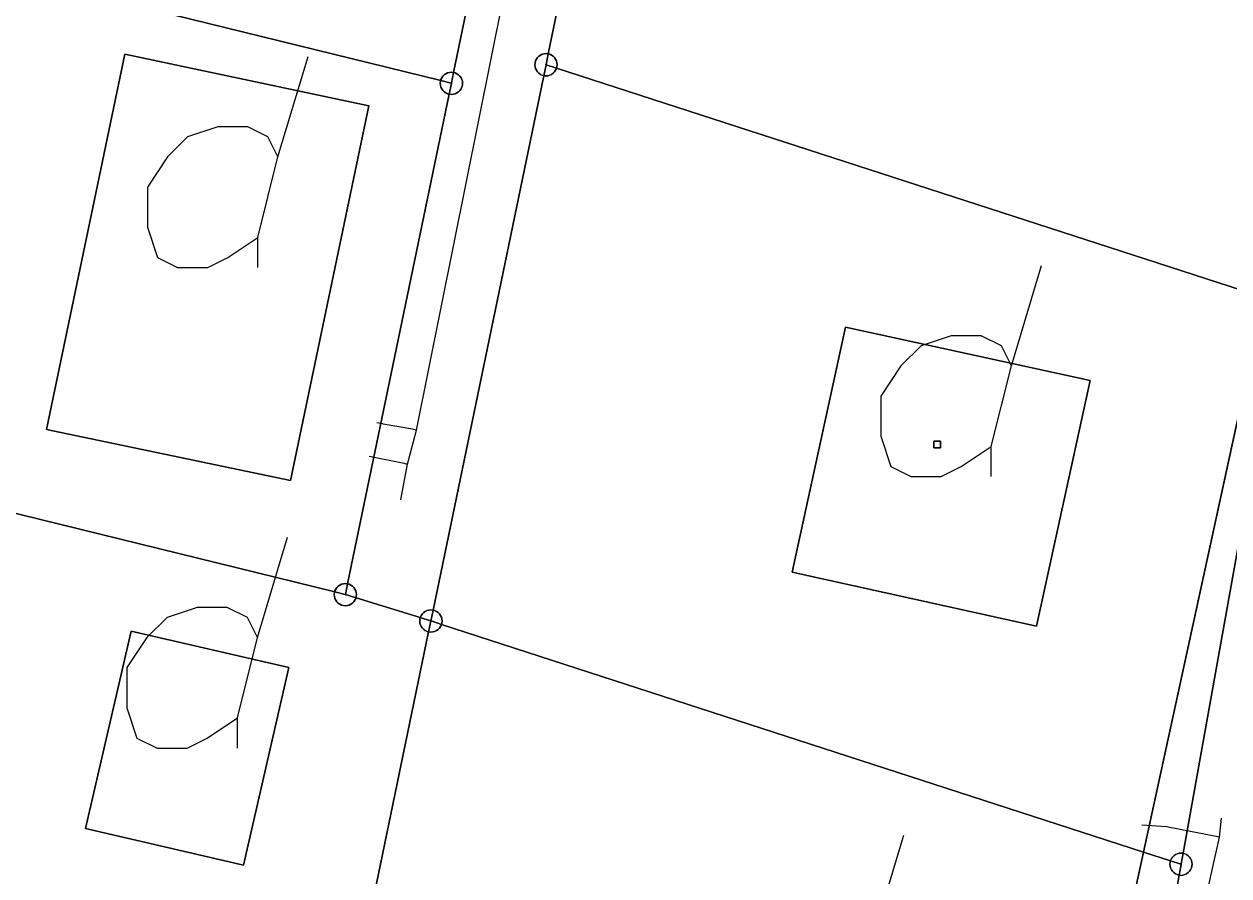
# Model space of a CAD drawing. Extents: x -645676 to -642474, y -1077513 to -1072613.
# Drawn here: x -644153.7 to -644099.7, y -1074868.2 to -1074830 of the extents above; entities that cross this region are included whole.
import ezdxf

# ---------------------------------------------------------------- set-up
doc = ezdxf.new("R2010")
doc.units = 0
for name, color, linetype in [('KN', 7, 'Continuous'), ('KULTURY_STAV', 7, 'Continuous'), ('KULTURY_ZNACKY', 7, 'Continuous'), ('PLYNOVOD', 7, 'Continuous')]:
    doc.layers.add(name, color=color, linetype=linetype)

# ---------------------------------------------------------------- blocks, each defined once
blk = doc.blocks.new('$431')
blk.add_line((0.63, 0.99), (0.9, 1.89))
blk.add_lwpolyline([(0.45, 0), (0.45, 0.27), (0.63, 0.99), (0.54, 1.17), (0.36, 1.26), (0.09, 1.26), (-0.18, 1.17), (-0.36, 0.99), (-0.54, 0.72), (-0.54, 0.36), (-0.45, 0.09), (-0.27, 0), (0, 0), (0.18, 0.09), (0.45, 0.27)])

msp = doc.modelspace()

# ---------------------------------------------------------------- linework, layer by layer
at = {"layer": 'KN'}
for points in [[(-644157.38, -1074798.41), (-644128.9, -1074805.43), (-644134.45, -1074832.18), (-644134.46, -1074832.18), (-644134.55, -1074832.17), (-644134.64, -1074832.18), (-644134.72, -1074832.2), (-644134.8, -1074832.24), (-644134.87, -1074832.29), (-644134.93, -1074832.35), (-644134.98, -1074832.42), (-644135.02, -1074832.5), (-644135.03, -1074832.55), (-644163.1, -1074825.65)], [(-644125.14, -1074806.93), (-644130.21, -1074831.35), (-644130.22, -1074831.35), (-644130.31, -1074831.34), (-644130.4, -1074831.35), (-644130.48, -1074831.37), (-644130.56, -1074831.41), (-644130.63, -1074831.46), (-644130.69, -1074831.52), (-644130.74, -1074831.59), (-644130.78, -1074831.67), (-644130.8, -1074831.75), (-644130.81, -1074831.84), (-644130.8, -1074831.93), (-644130.78, -1074832.01), (-644130.74, -1074832.09), (-644130.69, -1074832.16), (-644130.63, -1074832.22), (-644130.56, -1074832.27), (-644130.48, -1074832.31), (-644130.41, -1074832.33), (-644135.37, -1074856.26), (-644135.38, -1074856.26), (-644135.47, -1074856.25), (-644135.56, -1074856.26), (-644135.64, -1074856.28), (-644135.72, -1074856.32), (-644135.79, -1074856.37), (-644135.85, -1074856.43), (-644135.9, -1074856.5), (-644135.94, -1074856.58), (-644135.95, -1074856.6), (-644138.82, -1074855.72), (-644138.81, -1074855.66), (-644138.8, -1074855.57), (-644138.81, -1074855.48), (-644138.83, -1074855.4), (-644138.87, -1074855.32), (-644138.92, -1074855.25), (-644138.98, -1074855.19), (-644139.05, -1074855.14), (-644139.13, -1074855.1), (-644139.2, -1074855.08), (-644134.65, -1074833.16), (-644134.64, -1074833.16), (-644134.55, -1074833.17), (-644134.46, -1074833.16), (-644134.38, -1074833.14), (-644134.3, -1074833.1), (-644134.23, -1074833.05), (-644134.17, -1074832.99), (-644134.12, -1074832.92), (-644134.08, -1074832.84), (-644134.06, -1074832.76), (-644134.05, -1074832.67), (-644134.06, -1074832.58), (-644134.08, -1074832.5), (-644134.12, -1074832.42), (-644134.17, -1074832.35), (-644134.23, -1074832.29), (-644134.3, -1074832.24), (-644134.38, -1074832.2), (-644134.45, -1074832.18), (-644128.9, -1074805.43)], [(-644092.83, -1074817.88), (-644098.02, -1074841.78), (-644098.04, -1074841.78), (-644098.13, -1074841.77), (-644098.22, -1074841.78), (-644098.3, -1074841.8), (-644098.38, -1074841.84), (-644098.45, -1074841.89), (-644098.51, -1074841.95), (-644098.56, -1074842.02), (-644098.6, -1074842.1), (-644098.6, -1074842.12), (-644129.84, -1074831.99), (-644129.82, -1074831.93), (-644129.81, -1074831.84), (-644129.82, -1074831.75), (-644129.84, -1074831.67), (-644129.88, -1074831.59), (-644129.93, -1074831.52), (-644129.99, -1074831.46), (-644130.06, -1074831.41), (-644130.14, -1074831.37), (-644130.21, -1074831.35), (-644125.14, -1074806.93)], [(-644163.1, -1074825.65), (-644135.03, -1074832.55), (-644135.04, -1074832.58), (-644135.05, -1074832.67), (-644135.04, -1074832.76), (-644135.02, -1074832.84), (-644134.98, -1074832.92), (-644134.93, -1074832.99), (-644134.87, -1074833.05), (-644134.8, -1074833.1), (-644134.72, -1074833.14), (-644134.65, -1074833.16), (-644139.2, -1074855.08), (-644139.21, -1074855.08), (-644139.3, -1074855.07), (-644139.39, -1074855.08), (-644139.47, -1074855.1), (-644139.55, -1074855.14), (-644139.62, -1074855.19), (-644139.68, -1074855.25), (-644139.73, -1074855.32), (-644139.77, -1074855.4), (-644139.78, -1074855.45), (-644167.92, -1074848.53)], [(-644098.24, -1074842.76), (-644103.54, -1074867.1), (-644135, -1074856.9), (-644134.98, -1074856.84), (-644134.97, -1074856.75), (-644134.98, -1074856.66), (-644135, -1074856.58), (-644135.04, -1074856.5), (-644135.09, -1074856.43), (-644135.15, -1074856.37), (-644135.22, -1074856.32), (-644135.3, -1074856.28), (-644135.37, -1074856.26), (-644130.41, -1074832.33), (-644130.4, -1074832.33), (-644130.31, -1074832.34), (-644130.22, -1074832.33), (-644130.14, -1074832.31), (-644130.06, -1074832.27), (-644129.99, -1074832.22), (-644129.93, -1074832.16), (-644129.88, -1074832.09), (-644129.84, -1074832.01), (-644129.84, -1074831.99), (-644098.6, -1074842.12)], [(-644130.31, -1074831.83), (-644130.31, -1074831.84), (-644130.31, -1074831.85), (-644130.32, -1074831.85), (-644130.32, -1074831.84), (-644130.32, -1074831.83), (-644130.31, -1074831.83)], [(-644130.3, -1074831.84), (-644130.31, -1074831.84), (-644130.31, -1074831.83), (-644130.3, -1074831.83), (-644130.3, -1074831.84)], [(-644134.55, -1074832.66), (-644134.55, -1074832.67), (-644134.56, -1074832.67), (-644134.56, -1074832.66), (-644134.55, -1074832.66)], [(-644134.55, -1074832.68), (-644134.55, -1074832.67), (-644134.55, -1074832.66), (-644134.54, -1074832.66), (-644134.54, -1074832.67), (-644134.54, -1074832.68), (-644134.55, -1074832.68)], [(-644097.44, -1074843.01), (-644101.77, -1074867.15), (-644101.86, -1074867.14), (-644101.95, -1074867.15), (-644102.03, -1074867.17), (-644102.11, -1074867.21), (-644102.18, -1074867.26), (-644102.24, -1074867.32), (-644102.29, -1074867.39), (-644102.33, -1074867.47), (-644102.33, -1074867.49), (-644103.54, -1074867.1), (-644098.24, -1074842.76)], [(-644106.23, -1074892.29), (-644101.95, -1074868.13), (-644101.86, -1074868.14), (-644101.77, -1074868.13), (-644101.69, -1074868.11), (-644101.61, -1074868.07), (-644101.54, -1074868.02), (-644101.48, -1074867.96), (-644101.43, -1074867.89), (-644101.39, -1074867.81), (-644101.37, -1074867.73), (-644101.36, -1074867.64), (-644101.37, -1074867.55), (-644101.39, -1074867.47), (-644101.43, -1074867.39), (-644101.48, -1074867.32), (-644101.54, -1074867.26), (-644101.61, -1074867.21), (-644101.69, -1074867.17), (-644101.77, -1074867.15), (-644097.44, -1074843.01)], [(-644167.92, -1074848.53), (-644139.78, -1074855.45), (-644139.79, -1074855.48), (-644139.8, -1074855.57), (-644139.79, -1074855.66), (-644139.77, -1074855.74), (-644139.73, -1074855.82), (-644139.68, -1074855.89), (-644139.62, -1074855.95), (-644139.55, -1074856), (-644139.47, -1074856.04), (-644139.39, -1074856.06), (-644139.3, -1074856.07), (-644139.21, -1074856.06), (-644139.13, -1074856.04), (-644139.05, -1074856), (-644138.98, -1074855.95), (-644138.92, -1074855.89), (-644138.87, -1074855.82), (-644138.83, -1074855.74), (-644138.82, -1074855.72), (-644135.95, -1074856.6), (-644135.96, -1074856.66), (-644135.97, -1074856.75), (-644135.96, -1074856.84), (-644135.94, -1074856.92), (-644135.9, -1074857), (-644135.85, -1074857.07), (-644135.79, -1074857.13), (-644135.72, -1074857.18), (-644135.64, -1074857.22), (-644135.57, -1074857.24), (-644140.63, -1074881.65)], [(-644139.3, -1074855.56), (-644139.3, -1074855.57), (-644139.31, -1074855.57), (-644139.31, -1074855.56), (-644139.3, -1074855.56)], [(-644139.29, -1074855.57), (-644139.3, -1074855.57), (-644139.3, -1074855.56), (-644139.29, -1074855.56), (-644139.29, -1074855.57)], [(-644135.47, -1074856.74), (-644135.47, -1074856.75), (-644135.48, -1074856.75), (-644135.48, -1074856.74), (-644135.47, -1074856.74)], [(-644135.46, -1074856.75), (-644135.47, -1074856.75), (-644135.47, -1074856.74), (-644135.46, -1074856.74), (-644135.46, -1074856.75)], [(-644108.84, -1074891.44), (-644103.54, -1074867.1), (-644102.33, -1074867.49), (-644102.35, -1074867.55), (-644102.36, -1074867.64), (-644102.35, -1074867.73), (-644102.33, -1074867.81), (-644102.29, -1074867.89), (-644102.24, -1074867.96), (-644102.18, -1074868.02), (-644102.11, -1074868.07), (-644102.03, -1074868.11), (-644101.95, -1074868.13), (-644106.23, -1074892.29)], [(-644101.86, -1074867.63), (-644101.86, -1074867.64), (-644101.87, -1074867.64), (-644101.87, -1074867.63), (-644101.86, -1074867.63)], [(-644101.86, -1074867.65), (-644101.86, -1074867.64), (-644101.86, -1074867.63), (-644101.85, -1074867.63), (-644101.85, -1074867.64), (-644101.85, -1074867.65), (-644101.86, -1074867.65)]]:
    msp.add_lwpolyline(points, dxfattribs=at)
for points in [[(-644138.25, -1074833.68), (-644141.76, -1074850.46), (-644152.69, -1074848.18), (-644149.18, -1074831.37)], [(-644138.25, -1074833.68), (-644149.18, -1074831.37), (-644152.69, -1074848.18), (-644141.76, -1074850.46)], [(-644130.21, -1074831.35), (-644130.31, -1074831.83), (-644130.32, -1074831.83), (-644130.32, -1074831.84), (-644130.32, -1074831.85), (-644130.31, -1074831.85), (-644130.41, -1074832.33), (-644130.48, -1074832.31), (-644130.56, -1074832.27), (-644130.63, -1074832.22), (-644130.69, -1074832.16), (-644130.74, -1074832.09), (-644130.78, -1074832.01), (-644130.8, -1074831.93), (-644130.81, -1074831.84), (-644130.8, -1074831.75), (-644130.78, -1074831.67), (-644130.74, -1074831.59), (-644130.69, -1074831.52), (-644130.63, -1074831.46), (-644130.56, -1074831.41), (-644130.48, -1074831.37), (-644130.4, -1074831.35), (-644130.31, -1074831.34), (-644130.22, -1074831.35)], [(-644129.84, -1074831.99), (-644130.3, -1074831.84), (-644130.3, -1074831.83), (-644130.31, -1074831.83), (-644130.21, -1074831.35), (-644130.14, -1074831.37), (-644130.06, -1074831.41), (-644129.99, -1074831.46), (-644129.93, -1074831.52), (-644129.88, -1074831.59), (-644129.84, -1074831.67), (-644129.82, -1074831.75), (-644129.81, -1074831.84), (-644129.82, -1074831.93)], [(-644129.84, -1074831.99), (-644129.84, -1074832.01), (-644129.88, -1074832.09), (-644129.93, -1074832.16), (-644129.99, -1074832.22), (-644130.06, -1074832.27), (-644130.14, -1074832.31), (-644130.22, -1074832.33), (-644130.31, -1074832.34), (-644130.4, -1074832.33), (-644130.41, -1074832.33), (-644130.31, -1074831.85), (-644130.3, -1074831.85), (-644130.3, -1074831.84)], [(-644130.3, -1074831.84), (-644130.3, -1074831.85), (-644130.31, -1074831.85), (-644130.31, -1074831.84)], [(-644134.45, -1074832.18), (-644134.55, -1074832.66), (-644134.56, -1074832.66), (-644134.56, -1074832.67), (-644135.03, -1074832.55), (-644135.02, -1074832.5), (-644134.98, -1074832.42), (-644134.93, -1074832.35), (-644134.87, -1074832.29), (-644134.8, -1074832.24), (-644134.72, -1074832.2), (-644134.64, -1074832.18), (-644134.55, -1074832.17), (-644134.46, -1074832.18)], [(-644134.65, -1074833.16), (-644134.55, -1074832.68), (-644134.54, -1074832.68), (-644134.54, -1074832.67), (-644134.54, -1074832.66), (-644134.55, -1074832.66), (-644134.45, -1074832.18), (-644134.38, -1074832.2), (-644134.3, -1074832.24), (-644134.23, -1074832.29), (-644134.17, -1074832.35), (-644134.12, -1074832.42), (-644134.08, -1074832.5), (-644134.06, -1074832.58), (-644134.05, -1074832.67), (-644134.06, -1074832.76), (-644134.08, -1074832.84), (-644134.12, -1074832.92), (-644134.17, -1074832.99), (-644134.23, -1074833.05), (-644134.3, -1074833.1), (-644134.38, -1074833.14), (-644134.46, -1074833.16), (-644134.55, -1074833.17), (-644134.64, -1074833.16)], [(-644134.56, -1074832.67), (-644134.56, -1074832.68), (-644134.55, -1074832.68), (-644134.65, -1074833.16), (-644134.72, -1074833.14), (-644134.8, -1074833.1), (-644134.87, -1074833.05), (-644134.93, -1074832.99), (-644134.98, -1074832.92), (-644135.02, -1074832.84), (-644135.04, -1074832.76), (-644135.05, -1074832.67), (-644135.04, -1074832.58), (-644135.03, -1074832.55)], [(-644134.55, -1074832.67), (-644134.55, -1074832.68), (-644134.56, -1074832.68), (-644134.56, -1074832.67)], [(-644105.93, -1074845.98), (-644108.33, -1074856.98), (-644119.28, -1074854.56), (-644116.89, -1074843.59)], [(-644105.93, -1074845.98), (-644116.89, -1074843.59), (-644119.28, -1074854.56), (-644108.33, -1074856.98)], [(-644112.64, -1074849), (-644112.94, -1074849), (-644112.94, -1074848.7), (-644112.64, -1074848.7)], [(-644112.64, -1074849), (-644112.64, -1074848.7), (-644112.94, -1074848.7), (-644112.94, -1074849)], [(-644139.2, -1074855.08), (-644139.3, -1074855.56), (-644139.31, -1074855.56), (-644139.31, -1074855.57), (-644139.78, -1074855.45), (-644139.77, -1074855.4), (-644139.73, -1074855.32), (-644139.68, -1074855.25), (-644139.62, -1074855.19), (-644139.55, -1074855.14), (-644139.47, -1074855.1), (-644139.39, -1074855.08), (-644139.3, -1074855.07), (-644139.21, -1074855.08)], [(-644138.82, -1074855.72), (-644139.29, -1074855.57), (-644139.29, -1074855.56), (-644139.3, -1074855.56), (-644139.2, -1074855.08), (-644139.13, -1074855.1), (-644139.05, -1074855.14), (-644138.98, -1074855.19), (-644138.92, -1074855.25), (-644138.87, -1074855.32), (-644138.83, -1074855.4), (-644138.81, -1074855.48), (-644138.8, -1074855.57), (-644138.81, -1074855.66)], [(-644139.31, -1074855.57), (-644139.31, -1074855.58), (-644139.3, -1074855.58), (-644139.29, -1074855.58), (-644139.29, -1074855.57), (-644138.82, -1074855.72), (-644138.83, -1074855.74), (-644138.87, -1074855.82), (-644138.92, -1074855.89), (-644138.98, -1074855.95), (-644139.05, -1074856), (-644139.13, -1074856.04), (-644139.21, -1074856.06), (-644139.3, -1074856.07), (-644139.39, -1074856.06), (-644139.47, -1074856.04), (-644139.55, -1074856), (-644139.62, -1074855.95), (-644139.68, -1074855.89), (-644139.73, -1074855.82), (-644139.77, -1074855.74), (-644139.79, -1074855.66), (-644139.8, -1074855.57), (-644139.79, -1074855.48), (-644139.78, -1074855.45)], [(-644139.3, -1074855.57), (-644139.29, -1074855.57), (-644139.29, -1074855.58), (-644139.3, -1074855.58), (-644139.31, -1074855.58), (-644139.31, -1074855.57)], [(-644135.37, -1074856.26), (-644135.43, -1074856.55), (-644135.47, -1074856.74), (-644135.48, -1074856.74), (-644135.48, -1074856.75), (-644135.95, -1074856.6), (-644135.94, -1074856.58), (-644135.9, -1074856.5), (-644135.85, -1074856.43), (-644135.79, -1074856.37), (-644135.72, -1074856.32), (-644135.64, -1074856.28), (-644135.56, -1074856.26), (-644135.47, -1074856.25), (-644135.38, -1074856.26)], [(-644135, -1074856.9), (-644135.46, -1074856.75), (-644135.46, -1074856.74), (-644135.47, -1074856.74), (-644135.43, -1074856.55), (-644135.37, -1074856.26), (-644135.3, -1074856.28), (-644135.22, -1074856.32), (-644135.15, -1074856.37), (-644135.09, -1074856.43), (-644135.04, -1074856.5), (-644135, -1074856.58), (-644134.98, -1074856.66), (-644134.97, -1074856.75), (-644134.98, -1074856.84)], [(-644135.48, -1074856.75), (-644135.48, -1074856.76), (-644135.47, -1074856.76), (-644135.57, -1074857.24), (-644135.64, -1074857.22), (-644135.72, -1074857.18), (-644135.79, -1074857.13), (-644135.85, -1074857.07), (-644135.9, -1074857), (-644135.94, -1074856.92), (-644135.96, -1074856.84), (-644135.97, -1074856.75), (-644135.96, -1074856.66), (-644135.95, -1074856.6)], [(-644135, -1074856.9), (-644135, -1074856.92), (-644135.04, -1074857), (-644135.09, -1074857.07), (-644135.15, -1074857.13), (-644135.22, -1074857.18), (-644135.3, -1074857.22), (-644135.38, -1074857.24), (-644135.47, -1074857.25), (-644135.56, -1074857.24), (-644135.57, -1074857.24), (-644135.47, -1074856.76), (-644135.46, -1074856.76), (-644135.46, -1074856.75)], [(-644135.47, -1074856.75), (-644135.47, -1074856.76), (-644135.48, -1074856.76), (-644135.48, -1074856.75)], [(-644135.46, -1074856.75), (-644135.46, -1074856.76), (-644135.47, -1074856.76), (-644135.47, -1074856.75)], [(-644141.83, -1074858.83), (-644143.87, -1074867.68), (-644150.94, -1074866.05), (-644148.9, -1074857.21)], [(-644141.83, -1074858.83), (-644148.9, -1074857.21), (-644150.94, -1074866.05), (-644143.87, -1074867.68)], [(-644103.54, -1074867.1), (-644108.84, -1074891.44), (-644108.86, -1074891.44), (-644108.95, -1074891.43), (-644109.04, -1074891.44), (-644109.12, -1074891.46), (-644109.2, -1074891.5), (-644109.27, -1074891.55), (-644109.33, -1074891.61), (-644109.38, -1074891.68), (-644109.42, -1074891.76), (-644109.42, -1074891.78), (-644140.63, -1074881.65), (-644135.57, -1074857.24), (-644135.56, -1074857.24), (-644135.47, -1074857.25), (-644135.38, -1074857.24), (-644135.3, -1074857.22), (-644135.22, -1074857.18), (-644135.15, -1074857.13), (-644135.09, -1074857.07), (-644135.04, -1074857), (-644135, -1074856.92), (-644135, -1074856.9)], [(-644101.87, -1074867.64), (-644101.87, -1074867.65), (-644101.86, -1074867.65), (-644101.95, -1074868.13), (-644102.03, -1074868.11), (-644102.11, -1074868.07), (-644102.18, -1074868.02), (-644102.24, -1074867.96), (-644102.29, -1074867.89), (-644102.33, -1074867.81), (-644102.35, -1074867.73), (-644102.36, -1074867.64), (-644102.35, -1074867.55), (-644102.33, -1074867.49)], [(-644101.77, -1074867.15), (-644101.86, -1074867.63), (-644101.87, -1074867.63), (-644101.87, -1074867.64), (-644102.33, -1074867.49), (-644102.33, -1074867.47), (-644102.29, -1074867.39), (-644102.24, -1074867.32), (-644102.18, -1074867.26), (-644102.11, -1074867.21), (-644102.03, -1074867.17), (-644101.95, -1074867.15), (-644101.86, -1074867.14)], [(-644101.95, -1074868.13), (-644101.86, -1074867.65), (-644101.85, -1074867.65), (-644101.85, -1074867.64), (-644101.85, -1074867.63), (-644101.86, -1074867.63), (-644101.77, -1074867.15), (-644101.69, -1074867.17), (-644101.61, -1074867.21), (-644101.54, -1074867.26), (-644101.48, -1074867.32), (-644101.43, -1074867.39), (-644101.39, -1074867.47), (-644101.37, -1074867.55), (-644101.36, -1074867.64), (-644101.37, -1074867.73), (-644101.39, -1074867.81), (-644101.43, -1074867.89), (-644101.48, -1074867.96), (-644101.54, -1074868.02), (-644101.61, -1074868.07), (-644101.69, -1074868.11), (-644101.77, -1074868.13), (-644101.86, -1074868.14)], [(-644101.86, -1074867.64), (-644101.86, -1074867.65), (-644101.87, -1074867.65), (-644101.87, -1074867.64)]]:
    msp.add_lwpolyline(points, close=True, dxfattribs=at)
at = {"layer": 'KULTURY_STAV'}
for points in [[(-644178.41, -1074896), (-644145.8, -1074906.56), (-644112.98, -1074917.2), (-644112.78, -1074915.7), (-644110.56, -1074899.34), (-644108.95, -1074891.93), (-644103.54, -1074867.1), (-644098.13, -1074842.27), (-644093.06, -1074818.94), (-644092.72, -1074817.39), (-644125.14, -1074806.93), (-644125, -1074806.39), (-644128.9, -1074805.43), (-644141.58, -1074802.3), (-644157.96, -1074798.75)], [(-644157.96, -1074798.75), (-644141.58, -1074802.3), (-644128.9, -1074805.43), (-644125, -1074806.39), (-644125.14, -1074806.93), (-644092.72, -1074817.39), (-644098.13, -1074842.27), (-644103.54, -1074867.1), (-644108.95, -1074891.93), (-644110.56, -1074899.34), (-644112.78, -1074915.7), (-644112.98, -1074917.2), (-644145.8, -1074906.56), (-644178.41, -1074896)], [(-644149.18, -1074831.37), (-644138.25, -1074833.68), (-644141.76, -1074850.46), (-644152.69, -1074848.18), (-644149.18, -1074831.37)], [(-644149.18, -1074831.37), (-644152.69, -1074848.18), (-644141.76, -1074850.46), (-644138.25, -1074833.68), (-644149.18, -1074831.37)], [(-644116.89, -1074843.59), (-644105.93, -1074845.98), (-644108.33, -1074856.98), (-644119.28, -1074854.56), (-644116.89, -1074843.59)], [(-644116.89, -1074843.59), (-644119.28, -1074854.56), (-644108.33, -1074856.98), (-644105.93, -1074845.98), (-644116.89, -1074843.59)], [(-644148.9, -1074857.21), (-644141.83, -1074858.83), (-644143.87, -1074867.68), (-644150.94, -1074866.05), (-644148.9, -1074857.21)], [(-644148.9, -1074857.21), (-644150.94, -1074866.05), (-644143.87, -1074867.68), (-644141.83, -1074858.83), (-644148.9, -1074857.21)]]:
    msp.add_lwpolyline(points, dxfattribs=at)
at = {"layer": 'PLYNOVOD'}
for p, q in [((-644136.11, -1074848.2), (-644131.55, -1074825.5)), ((-644137.62, -1074847.92), (-644137.89, -1074847.88)), ((-644137.6, -1074847.93), (-644137.62, -1074847.92)), ((-644136.29, -1074848.16), (-644137.6, -1074847.93)), ((-644136.51, -1074849.73), (-644136.11, -1074848.2)), ((-644136.23, -1074848.17), (-644136.29, -1074848.16)), ((-644136.11, -1074848.2), (-644136.23, -1074848.17)), ((-644138.14, -1074849.4), (-644138.24, -1074849.38)), ((-644138.08, -1074849.41), (-644138.14, -1074849.4)), ((-644136.67, -1074849.7), (-644138.08, -1074849.41)), ((-644136.82, -1074851.32), (-644136.51, -1074849.73)), ((-644136.58, -1074849.72), (-644136.67, -1074849.7)), ((-644136.51, -1074849.73), (-644136.58, -1074849.72)), ((-644102.51, -1074865.97), (-644103.62, -1074865.9)), ((-644100.14, -1074866.43), (-644102.51, -1074865.97)), ((-644100.14, -1074866.43), (-644100.04, -1074865.58)), ((-644100.82, -1074869.47), (-644100.14, -1074866.43))]:
    msp.add_line(p, q, dxfattribs=at)

# ---------------------------------------------------------------- block references
at = {"layer": 'KULTURY_ZNACKY', "xscale": 5, "yscale": 5}
for p in [(-644145.47, -1074840.92), (-644112.61, -1074850.28), (-644146.39, -1074862.44), (-644118.78, -1074875.79)]:
    msp.add_blockref('$431', p, dxfattribs=at)

doc.saveas('drawing.dxf')
